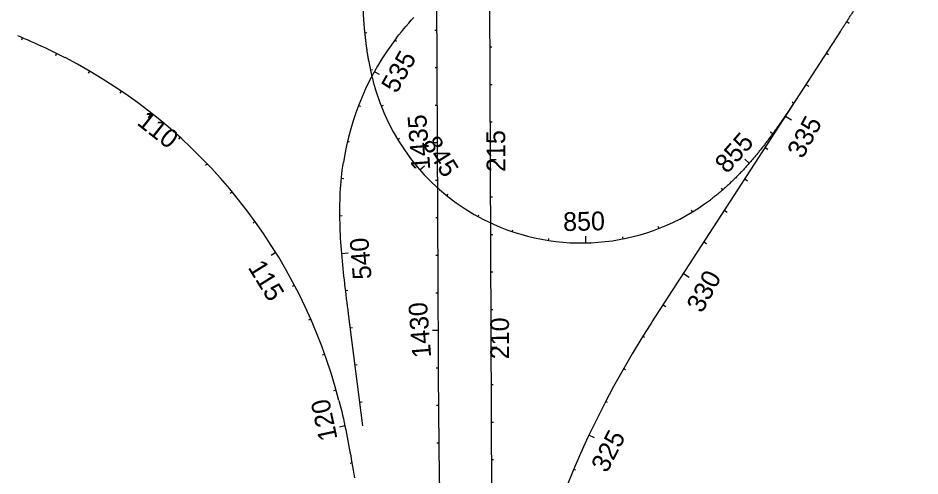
# Model space of a CAD drawing. Extents: x 448091 to 665917, y 1461380 to 1587607.
# Drawn here: x 580998 to 583404, y 1495161 to 1496382 of the extents above; entities that cross this region are included whole.
import ezdxf

# ---------------------------------------------------------------- set-up
doc = ezdxf.new("R2010")
doc.units = 0
doc.layers.add('TextShtNo', color=7, linetype='Continuous')
doc.layers.add('TextTitle', color=7, linetype='Continuous')

msp = doc.modelspace()

# ---------------------------------------------------------------- linework, layer by layer
at = {"layer": 'TextShtNo'}
for p, q in [((582120.5, 1495288.1), (582110.1, 1497698.1)), ((582252.2, 1497157.1), (582263.3, 1494600.9)), ((583191.7, 1496346.2), (582688.9, 1495571.5)), ((581912, 1496145.7), (581906.2, 1496148)), ((581882.6, 1496051.1), (581876.7, 1496052.5)), ((581867.1, 1495953.3), (581860.5, 1495953.9)), ((581862.2, 1495854.1), (581856.5, 1495854)), ((581861.4, 1495754.2), (581878.4, 1495755.6)), ((581877.7, 1495655.5), (581871.7, 1495654.7)), ((581917.7, 1495294.6), (581879.6, 1495593.2)), ((581890.4, 1495556.3), (581884.4, 1495555.5)), ((581884.1, 1495195.5), (581888.6, 1495196.3))]:
    msp.add_line(p, q, dxfattribs=at)
for points in [[(582007.9, 1496329), (582014.2, 1496337), (582020.5, 1496344.9), (582026.9, 1496352.7), (582033.5, 1496360.4), (582040.1, 1496368.1), (582046.8, 1496375.6), (582053.7, 1496383.1)], [(580996.3, 1496335.2), (581005.5, 1496331.3), (581014.7, 1496327.3), (581023.8, 1496323.3), (581033, 1496319.3), (581042.1, 1496315.2), (581051.2, 1496311.1), (581060.3, 1496306.9), (581069.4, 1496302.7), (581078.4, 1496298.4), (581087.4, 1496294.1), (581096.4, 1496289.7), (581105.4, 1496285.3), (581114.3, 1496280.8), (581123.2, 1496276.3)], [(581879.6, 1495593.2), (581878.3, 1495603.3), (581877, 1495613.3), (581875.7, 1495623.4), (581874.5, 1495633.4), (581873.2, 1495643.5), (581872, 1495653.5), (581870.8, 1495663.6), (581869.6, 1495673.6), (581868.5, 1495683.7), (581867.3, 1495693.7), (581866.2, 1495703.8), (581865.2, 1495713.9), (581864.2, 1495724), (581863.2, 1495734), (581862.3, 1495744.1), (581861.4, 1495754.2), (581860.6, 1495764.3), (581859.9, 1495774.4), (581859.2, 1495784.5), (581858.6, 1495794.6), (581858, 1495804.7), (581857.6, 1495814.8), (581857.2, 1495825), (581856.9, 1495835.1), (581856.6, 1495845.2), (581856.5, 1495855.3), (581856.5, 1495865.4), (581856.5, 1495875.6), (581856.7, 1495885.7), (581856.9, 1495895.8), (581857.3, 1495905.9), (581857.7, 1495916.1), (581858.3, 1495926.2), (581859, 1495936.3), (581859.8, 1495946.4), (581860.8, 1495956.4), (581861.8, 1495966.5), (581863, 1495976.6), (581864.4, 1495986.6), (581865.8, 1495996.6)], [(581854, 1495362.3), (581856.5, 1495352.6), (581858.9, 1495342.9), (581861.3, 1495333.2), (581863.5, 1495323.4), (581865.8, 1495313.7), (581867.9, 1495303.9), (581870.1, 1495294.1), (581872.1, 1495284.4), (581874.1, 1495274.6), (581876.1, 1495264.8), (581878, 1495254.9), (581879.9, 1495245.1), (581881.7, 1495235.3), (581883.5, 1495225.4), (581885.3, 1495215.6), (581887, 1495205.8), (581888.7, 1495195.9), (581890.4, 1495186), (581892, 1495176.2), (581893.6, 1495166.3), (581895.2, 1495156.4)]]:
    msp.add_lwpolyline(points, dxfattribs=at)
for centre, radius, start, end in [((582582.6, 1495886.7), 725.2, 142.4203, 171.2831), ((580467.5, 1495002.8), 1432.4, 14.5333, 62.7538), ((582639.3, 1496396.2), 717.8, 190.4967, 196.3408), ((582500.4, 1496355.1), 573, 200.2515, 245.8597), ((582500.4, 1496355.1), 573, 245.8597, 307), ((584824.5, 1494184.2), 2546.6, 146.9922, 182.8094), ((599310.1, 1495340.2), 17189.7, 180.17361, 186.32472)]:
    msp.add_arc(centre, radius, start, end, dxfattribs=at)
for points in [[(583190.6, 1496344.6), (583193.2, 1496348.6), (583195.8, 1496352.5), (583198.4, 1496356.5), (583200.9, 1496360.5), (583203.5, 1496364.4), (583206.1, 1496368.4), (583208.7, 1496372.3), (583211.3, 1496376.3), (583213.9, 1496380.3), (583216.4, 1496384.2), (583219, 1496388.2), (583221.6, 1496392.1), (583224.2, 1496396.1), (583226.8, 1496400), (583229.5, 1496404), (583232.1, 1496407.9), (583234.7, 1496411.8), (583237.3, 1496415.8), (583240, 1496419.7), (583242.6, 1496423.6), (583245.3, 1496427.5), (583247.9, 1496431.4), (583250.6, 1496435.3), (583253.3, 1496439.3), (583255.9, 1496443.1), (583258.6, 1496447), (583261.3, 1496450.9), (583264, 1496454.8), (583266.8, 1496458.7), (583269.5, 1496462.5), (583272.2, 1496466.4), (583275, 1496470.2), (583277.7, 1496474.1), (583280.5, 1496477.9), (583283.3, 1496481.7), (583286.1, 1496485.6), (583288.9, 1496489.4), (583291.7, 1496493.2), (583294.5, 1496496.9), (583297.4, 1496500.7), (583300.2, 1496504.5), (583303.1, 1496508.2), (583306, 1496512), (583308.9, 1496515.7), (583311.8, 1496519.5), (583314.8, 1496523.2), (583317.7, 1496526.9), (583320.7, 1496530.6), (583323.6, 1496534.2), (583326.6, 1496537.9), (583329.6, 1496541.5), (583332.7, 1496545.2), (583335.7, 1496548.8), (583338.8, 1496552.4), (583341.8, 1496556), (583344.9, 1496559.6), (583348.1, 1496563.1), (583351.2, 1496566.7), (583354.3, 1496570.2), (583357.5, 1496573.7), (583360.7, 1496577.2), (583363.9, 1496580.7), (583367.1, 1496584.1), (583370.4, 1496587.6), (583373.6, 1496591), (583376.9, 1496594.4), (583380.2, 1496597.8), (583383.5, 1496601.2), (583386.9, 1496604.5), (583390.3, 1496607.8), (583393.6, 1496611.1), (583397, 1496614.4), (583400.5, 1496617.7), (583403.9, 1496620.9)], [(581915, 1496551.7), (581915.1, 1496546.3), (581915.1, 1496540.9), (581915.1, 1496535.5), (581915.1, 1496530.1), (581915.2, 1496524.7), (581915.2, 1496519.3), (581915.2, 1496513.9), (581915.3, 1496508.4), (581915.3, 1496503), (581915.4, 1496497.6), (581915.4, 1496492.2), (581915.5, 1496486.8), (581915.6, 1496481.4), (581915.7, 1496476), (581915.8, 1496470.6), (581915.9, 1496465.2), (581916, 1496459.8), (581916.1, 1496454.4), (581916.3, 1496449), (581916.4, 1496443.6), (581916.6, 1496438.2), (581916.8, 1496432.8), (581917, 1496427.4), (581917.2, 1496422), (581917.4, 1496416.6), (581917.7, 1496411.2), (581917.9, 1496405.8), (581918.2, 1496400.4), (581918.5, 1496395), (581918.8, 1496389.6), (581919.2, 1496384.2), (581919.5, 1496378.8), (581919.9, 1496373.4), (581920.3, 1496368), (581920.8, 1496362.6), (581921.2, 1496357.3), (581921.7, 1496351.9), (581922.2, 1496346.5), (581922.8, 1496341.1), (581923.3, 1496335.7), (581923.9, 1496330.4), (581924.5, 1496325), (581925.2, 1496319.6), (581925.8, 1496314.3), (581926.5, 1496308.9), (581927.3, 1496303.5), (581928, 1496298.2), (581928.8, 1496292.8), (581929.7, 1496287.5), (581930.5, 1496282.2), (581931.4, 1496276.8), (581932.4, 1496271.5), (581933.3, 1496266.2), (581933.7, 1496264.2)], [(581949.7, 1496196.7), (581950.9, 1496192.6), (581952.5, 1496187.5), (581954.1, 1496182.3), (581955.8, 1496177.2), (581957.5, 1496172), (581959.3, 1496166.9), (581961.1, 1496161.8), (581962.9, 1496156.7)], [(583099.2, 1496203.8), (583096.2, 1496199.2), (583093.3, 1496194.7), (583090.3, 1496190.2), (583087.4, 1496185.6), (583084.4, 1496181.1), (583081.5, 1496176.6), (583078.5, 1496172), (583075.6, 1496167.5), (583072.6, 1496163), (583069.6, 1496158.5), (583066.7, 1496154), (583063.7, 1496149.5), (583060.7, 1496145), (583057.7, 1496140.5), (583054.7, 1496136), (583051.7, 1496131.5), (583048.6, 1496127), (583045.6, 1496122.5), (583042.6, 1496118.1), (583039.5, 1496113.6), (583036.5, 1496109.1), (583033.4, 1496104.7), (583030.3, 1496100.3), (583027.2, 1496095.8), (583024.1, 1496091.4), (583020.9, 1496087), (583017.8, 1496082.6), (583014.6, 1496078.2), (583011.5, 1496073.9), (583008.3, 1496069.5), (583005.1, 1496065.1), (583001.8, 1496060.8), (582998.6, 1496056.5), (582995.3, 1496052.2), (582992.1, 1496047.9), (582988.8, 1496043.6), (582985.4, 1496039.3), (582982.1, 1496035.1), (582978.7, 1496030.8), (582975.4, 1496026.6), (582972, 1496022.4), (582968.5, 1496018.2), (582965.1, 1496014.1), (582961.6, 1496009.9), (582958.1, 1496005.8), (582954.6, 1496001.7), (582951.1, 1495997.6), (582947.5, 1495993.5), (582943.9, 1495989.5), (582940.3, 1495985.5), (582936.7, 1495981.5), (582933, 1495977.5), (582929.3, 1495973.5), (582925.6, 1495969.6), (582921.9, 1495965.7), (582918.1, 1495961.9), (582914.3, 1495958), (582910.5, 1495954.2), (582906.6, 1495950.4), (582902.7, 1495946.6), (582898.8, 1495942.9), (582894.9, 1495939.2), (582890.9, 1495935.5), (582886.9, 1495931.9), (582882.9, 1495928.3), (582878.8, 1495924.7), (582874.7, 1495921.2), (582870.6, 1495917.7), (582866.5, 1495914.2), (582862.3, 1495910.8), (582858.1, 1495907.4), (582853.8, 1495904.1), (582849.6, 1495900.8), (582845.3, 1495897.5)]]:
    msp.add_spline(points, degree=3, dxfattribs=at)
at = {"layer": 'TextTitle'}
for p, q in [((583208.8, 1496372.1), (583214.7, 1496368.2)), ((581928.7, 1496341.8), (581922.7, 1496341.2)), ((582109.9, 1496349.6), (582115.9, 1496349.6)), ((581007.8, 1496323.7), (581010.2, 1496329.2)), ((582007.7, 1496318.7), (582002.9, 1496322.3)), ((581098.4, 1496282.1), (581101, 1496287.5)), ((582261.9, 1496304), (582255.9, 1496303.9)), ((583154.4, 1496288.2), (583160.3, 1496284.4)), ((581186.1, 1496235), (581189.1, 1496240.1)), ((581943.9, 1496243.7), (581938, 1496242.5)), ((581962.5, 1496230.7), (581948.5, 1496238.5)), ((582110.3, 1496249.6), (582116.3, 1496249.6)), ((581270.3, 1496181.8), (581273.7, 1496186.8)), ((582262.3, 1496204), (582256.3, 1496203.9)), ((583099.6, 1496204.5), (583107.1, 1496199.7)), ((581972.1, 1496148.9), (581966.5, 1496146.7)), ((582110.8, 1496149.6), (582116.8, 1496149.6)), ((583062.8, 1496158.4), (583067.8, 1496155.1)), ((581354.3, 1496127.7), (581345, 1496115.9)), ((583045.5, 1496120.4), (583061, 1496110.4)), ((582262.8, 1496104), (582256.8, 1496103.9)), ((583011.1, 1496072.7), (583004.2, 1496077.7)), ((581426.6, 1496058.6), (581430.6, 1496063.1)), ((582015.8, 1496060.3), (582010.7, 1496057.1)), ((582101.2, 1496049.5), (582117.2, 1496049.6)), ((582991, 1496036.6), (582998.1, 1496031.9)), ((582273.2, 1496004), (582257.2, 1496003.9)), ((582948.6, 1495994.7), (582936.4, 1496005.4)), ((581497.9, 1495989.2), (581502.2, 1495993.3)), ((582081.8, 1495987.2), (582069.7, 1495976.6)), ((582111.6, 1495949.6), (582117.6, 1495949.6)), ((582936.5, 1495952.7), (582943.7, 1495948.1)), ((582878, 1495924), (582874.4, 1495928.3)), ((581564.2, 1495914.9), (581568.8, 1495918.7)), ((582141.9, 1495907.6), (582145.4, 1495911.9)), ((582263.6, 1495904), (582257.6, 1495903.9)), ((582224.9, 1495852.1), (582227.6, 1495856.9)), ((582797.5, 1495865.1), (582794.6, 1495869.8)), ((582882.1, 1495868.8), (582889.2, 1495864.2)), ((581625.1, 1495836.1), (581630, 1495839.7)), ((582112.1, 1495849.6), (582118.1, 1495849.6)), ((582708, 1495821), (582706, 1495826.1)), ((582708.2, 1495820.5), (582706, 1495826.1)), ((582264.1, 1495804), (582258.1, 1495803.9)), ((582316.4, 1495811.9), (582318.2, 1495817.1)), ((582413.4, 1495788.2), (582414.2, 1495793.6)), ((582513, 1495781.6), (582512.6, 1495800.2)), ((582612.3, 1495792.5), (582611.1, 1495798.5)), ((582827.6, 1495785), (582834.7, 1495780.4)), ((581685.5, 1495756.5), (581672.8, 1495748.6)), ((582112.5, 1495749.6), (582118.5, 1495749.6)), ((582264.5, 1495704), (582258.5, 1495703.9)), ((582773.1, 1495701.1), (582788.6, 1495691)), ((581729.9, 1495667), (581735.2, 1495669.7)), ((582112.9, 1495649.6), (582118.9, 1495649.6)), ((582718.7, 1495617.3), (582725.8, 1495612.6)), ((582264.9, 1495604), (582258.9, 1495603.9)), ((581773.3, 1495577.4), (581778.8, 1495579.8)), ((582103.3, 1495549.5), (582119.3, 1495549.6)), ((582669.6, 1495530), (582664.5, 1495533.2)), ((582275.4, 1495504), (582259.4, 1495503.9)), ((581810.3, 1495483.8), (581816, 1495485.9)), ((581903, 1495457.1), (581897.1, 1495456.3)), ((582113.8, 1495449.6), (582119.8, 1495449.6)), ((582618.5, 1495444.4), (582613.2, 1495447.3)), ((582265.8, 1495404), (582259.8, 1495403.9)), ((581840.5, 1495388.6), (581846.4, 1495390.3)), ((581915.7, 1495357.9), (581909.8, 1495357.1)), ((582114.2, 1495349.6), (582120.2, 1495349.6)), ((582570.7, 1495356.8), (582565.4, 1495359.5)), ((582266.2, 1495304), (582260.2, 1495303.9)), ((581870, 1495294.5), (581855.3, 1495291.4)), ((582114.7, 1495249.6), (582120.7, 1495249.6)), ((582535.4, 1495263.1), (582521, 1495270)), ((582266.7, 1495204), (582260.7, 1495203.9)), ((582485.6, 1495176.3), (582480.1, 1495178.7))]:
    msp.add_line(p, q, dxfattribs=at)

# ---------------------------------------------------------------- texts
at = {"layer": 'TextShtNo'}
msp.add_text('540', height=50, rotation=94.7243, dxfattribs=at).set_placement((581941.4, 1495686.9))
at = {"layer": 'TextTitle'}
for s, rotation, p in [('535', 60.9815, (582007.9, 1496178.3)), ('110', 321.7481, (581312.5, 1496099.5)), ('1435', 94.3763, (582097.9, 1495977.8)), ('335', 61.5309, (583091, 1496004.4)), ('845', 301.9188, (582075.1, 1496047.4)), ('215', 90.248, (582297.9, 1495971.4)), ('855', 48.7177, (582889.7, 1495964.7)), ('850', 1.2597, (582452.5, 1495813.8)), ('115', 301.7484, (581609.8, 1495717)), ('330', 61.5309, (582822.5, 1495592.9)), ('1430', 94.3763, (582100.1, 1495477.6)), ('210', 90.2481, (582308, 1495472.2)), ('120', 102.071, (581850.5, 1495260.5)), ('325', 62.8277, (582568.8, 1495167))]:
    msp.add_text(s, height=50, rotation=rotation, dxfattribs=at).set_placement(p)

doc.saveas('drawing.dxf')
